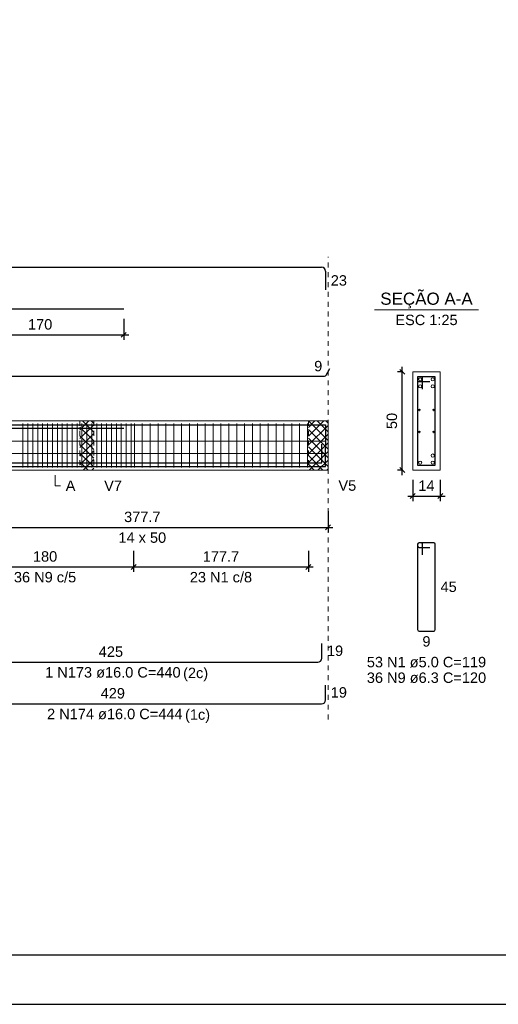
# Model space of a CAD drawing. Header units: millimetres. Extents: x 10 to 1250, y -62 to 528.
# Tile 334 of 656: x 575.76 to 585.49, y 132.68 to 152.72. Entities that reach past the tile are written whole.
import ezdxf

# ---------------------------------------------------------------- set-up
doc = ezdxf.new("R2010")
doc.units = ezdxf.units.MM
doc.header["$LTSCALE"] = 0.05
doc.linetypes.add('DOT', pattern=[6.35, 0, -6.35])
for name, color, linetype, lineweight in [('Descrição da armadura', 7, 'Continuous', 5), ('DT-Arm complementar', 5, 'Continuous', 5), ('DT-Barras na forma', 2, 'Continuous', 30), ('DT-Barras no corte', 5, 'Continuous', 5), ('DT-Barras rebatidas', 2, 'Continuous', 30), ('DT-Cotas', 9, 'Continuous', 5), ('DT-Forma', 5, 'Continuous', 5), ('DT-Hachura intersecção vigas', 9, 'Continuous', 5), ('DT-Pontilhado', 9, 'DOT', 5), ('DT-Textos', 7, 'Continuous', 5), ('Textos armaduras', 7, 'Continuous', 5)]:
    doc.layers.add(name, color=color, linetype=linetype, lineweight=lineweight)
doc.layers.add('FOLHA_PADRÃO', color=7, linetype='Continuous')
doc.styles.add('Arial', font='arial.ttf')
doc.styles.get("Standard").update_dxf_attribs({"font": 'arial.ttf'})
doc.dimstyles.new('UM_25.000000', dxfattribs={"dimtxt": 0.18, "dimasz": 0.1, "dimexe": 0.1, "dimexo": 0.2, "dimgap": 0, "dimtad": 1, "dimtih": 1, "dimtoh": 1, "dimdec": 1, "dimlfac": 25, "dimzin": 0, "dimdsep": 46, "dimtxsty": 'Standard', "dimcen": 0.09, "dimdle": 0.1, "dimadec": 1, "dimazin": 2, "dimtfac": 1, "dimtdec": 4, "dimtofl": 0, "dimtmove": 0, "dimatfit": 3, "dimfxl": 1, "dimtolj": 1, "dimarcsym": 0})
doc.dimstyles.new('UM_50.000000', dxfattribs={"dimtxt": 0.18, "dimasz": 0.1, "dimexe": 0.1, "dimexo": 0.2, "dimgap": 0.1, "dimtad": 1, "dimdec": 1, "dimlfac": 50, "dimzin": 0, "dimdsep": 46, "dimtxsty": 'Standard', "dimblk": 'OBLIQUE', "dimcen": 0.09, "dimdle": 0.1, "dimadec": 1, "dimazin": 2, "dimtfac": 1, "dimtdec": 1, "dimtofl": 0, "dimtmove": 0, "dimatfit": 3, "dimldrblk": 'OBLIQUE', "dimfxl": 1, "dimtolj": 1, "dimarcsym": 1})
pattern_1 = [(45, (477.39807, 132.9991), (-0.08838835, 0.08838835), []), (135, (477.39807, 132.9991), (-0.08838835, -0.08838835), [])]

# ---------------------------------------------------------------- blocks, each defined once
blk = doc.blocks.new('_Oblique')
at = {"color": 0, "linetype": 'ByBlock', "lineweight": -2}
blk.add_line((-0.5, -0.5), (0.5, 0.5), dxfattribs=at)
blk = doc.blocks.new('*D1976')
at = {"layer": 'Defpoints', "color": 0, "transparency": 16777216}
for p in [(574.473, 142.92), (582.027, 142.92), (582.027, 142.39)]:
    blk.add_point(p, dxfattribs=at)
at = {"layer": 'DT-Cotas', "color": 0, "lineweight": -2, "transparency": 16777216}
for p, q in [((574.473, 142.72), (574.473, 142.29)), ((582.027, 142.72), (582.027, 142.29)), ((574.373, 142.39), (582.127, 142.39))]:
    blk.add_line(p, q, dxfattribs=at)
at = {"layer": 'DT-Cotas', "color": 0, "lineweight": -2, "transparency": 16777216, "xscale": 0.1, "yscale": 0.1, "zscale": 0.1, "rotation": 180}
blk.add_blockref('_Oblique', (574.473, 142.39), dxfattribs=at)
at = {"layer": 'DT-Cotas', "color": 0, "lineweight": -2, "transparency": 16777216, "xscale": 0.1, "yscale": 0.1, "zscale": 0.1}
blk.add_blockref('_Oblique', (582.027, 142.39), dxfattribs=at)
at = {"layer": 'DT-Cotas', "transparency": 16777216, "insert": (578.25, 142.602), "char_height": 0.2118, "attachment_point": 5, "rotation": 0.0057, "style": 'Arial'}
blk.add_mtext('\\A1;377.7', dxfattribs=at)
blk = doc.blocks.new('*D1978')
at = {"layer": 'Defpoints', "color": 0, "transparency": 16777216}
for p in [(574.473, 142.115), (578.073, 142.115), (578.073, 141.586)]:
    blk.add_point(p, dxfattribs=at)
at = {"layer": 'DT-Cotas', "color": 0, "lineweight": -2, "transparency": 16777216}
for p, q in [((574.473, 141.915), (574.473, 141.486)), ((578.073, 141.915), (578.073, 141.486)), ((574.373, 141.586), (578.173, 141.586))]:
    blk.add_line(p, q, dxfattribs=at)
at = {"layer": 'DT-Cotas', "color": 0, "lineweight": -2, "transparency": 16777216, "xscale": 0.1, "yscale": 0.1, "zscale": 0.1, "rotation": 180}
blk.add_blockref('_Oblique', (574.473, 141.586), dxfattribs=at)
at = {"layer": 'DT-Cotas', "color": 0, "lineweight": -2, "transparency": 16777216, "xscale": 0.1, "yscale": 0.1, "zscale": 0.1}
blk.add_blockref('_Oblique', (578.073, 141.586), dxfattribs=at)
at = {"layer": 'DT-Cotas', "transparency": 16777216, "insert": (576.273, 141.797), "char_height": 0.2118, "attachment_point": 5, "rotation": 0.0057, "style": 'Arial'}
blk.add_mtext('\\A1;180', dxfattribs=at)
blk = doc.blocks.new('*D1979')
at = {"layer": 'Defpoints', "color": 0, "transparency": 16777216}
for p in [(578.073, 142.115), (581.627, 142.115), (581.627, 141.586)]:
    blk.add_point(p, dxfattribs=at)
at = {"layer": 'DT-Cotas', "color": 0, "lineweight": -2, "transparency": 16777216}
for p, q in [((578.073, 141.915), (578.073, 141.486)), ((581.627, 141.915), (581.627, 141.486)), ((577.973, 141.586), (581.727, 141.586))]:
    blk.add_line(p, q, dxfattribs=at)
at = {"layer": 'DT-Cotas', "color": 0, "lineweight": -2, "transparency": 16777216, "xscale": 0.1, "yscale": 0.1, "zscale": 0.1, "rotation": 180}
blk.add_blockref('_Oblique', (578.073, 141.586), dxfattribs=at)
at = {"layer": 'DT-Cotas', "color": 0, "lineweight": -2, "transparency": 16777216, "xscale": 0.1, "yscale": 0.1, "zscale": 0.1}
blk.add_blockref('_Oblique', (581.627, 141.586), dxfattribs=at)
at = {"layer": 'DT-Cotas', "transparency": 16777216, "insert": (579.85, 141.797), "char_height": 0.2118, "attachment_point": 5, "rotation": 0.0057, "style": 'Arial'}
blk.add_mtext('\\A1;177.7', dxfattribs=at)
blk = doc.blocks.new('*D1817')
at = {"layer": 'Defpoints', "color": 0, "transparency": 16777216}
for p in [(574.473, 146.837), (577.873, 146.837), (577.873, 146.308)]:
    blk.add_point(p, dxfattribs=at)
at = {"layer": 'DT-Cotas', "color": 0, "lineweight": -2, "transparency": 16777216}
for p, q in [((574.473, 146.637), (574.473, 146.208)), ((577.873, 146.637), (577.873, 146.208)), ((574.373, 146.308), (577.973, 146.308))]:
    blk.add_line(p, q, dxfattribs=at)
at = {"layer": 'DT-Cotas', "color": 0, "lineweight": -2, "transparency": 16777216, "xscale": 0.1, "yscale": 0.1, "zscale": 0.1, "rotation": 180}
blk.add_blockref('_Oblique', (574.473, 146.308), dxfattribs=at)
at = {"layer": 'DT-Cotas', "color": 0, "lineweight": -2, "transparency": 16777216, "xscale": 0.1, "yscale": 0.1, "zscale": 0.1}
blk.add_blockref('_Oblique', (577.873, 146.308), dxfattribs=at)
at = {"layer": 'DT-Cotas', "transparency": 16777216, "insert": (576.173, 146.52), "char_height": 0.2118, "attachment_point": 5, "rotation": 0.0057, "style": 'Arial'}
blk.add_mtext('\\A1;170', dxfattribs=at)
blk = doc.blocks.new('*D1818')
at = {"layer": 'Defpoints', "color": 0, "transparency": 16777216}
for p in [(583.537, 145.555), (583.749, 145.555), (583.749, 143.555)]:
    blk.add_point(p, dxfattribs=at)
at = {"layer": 'DT-Cotas', "color": 0, "lineweight": -2, "transparency": 16777216}
for p, q in [((583.549, 145.555), (583.437, 145.555)), ((583.537, 143.455), (583.537, 145.655)), ((583.549, 143.555), (583.437, 143.555))]:
    blk.add_line(p, q, dxfattribs=at)
at = {"layer": 'DT-Cotas', "color": 0, "lineweight": -2, "transparency": 16777216, "xscale": 0.1, "yscale": 0.1, "zscale": 0.1}
for p, rotation in [((583.537, 145.555), 90), ((583.537, 143.555), 270)]:
    blk.add_blockref('_Oblique', p, dxfattribs=dict(at, rotation=rotation))
at = {"layer": 'DT-Cotas', "transparency": 16777216, "insert": (583.326, 144.555), "char_height": 0.2118, "attachment_point": 5, "rotation": 90, "style": 'Arial'}
blk.add_mtext('\\A1;50', dxfattribs=at)
blk = doc.blocks.new('*D1819')
at = {"layer": 'Defpoints', "color": 0, "transparency": 16777216}
for p in [(583.749, 143.555), (584.309, 143.555), (584.309, 143.026)]:
    blk.add_point(p, dxfattribs=at)
at = {"layer": 'DT-Cotas', "color": 0, "lineweight": -2, "transparency": 16777216}
for p, q in [((583.749, 143.355), (583.749, 142.926)), ((584.309, 143.355), (584.309, 142.926)), ((583.649, 143.026), (584.409, 143.026))]:
    blk.add_line(p, q, dxfattribs=at)
at = {"layer": 'DT-Cotas', "color": 0, "lineweight": -2, "transparency": 16777216, "xscale": 0.1, "yscale": 0.1, "zscale": 0.1, "rotation": 180}
blk.add_blockref('_Oblique', (583.749, 143.026), dxfattribs=at)
at = {"layer": 'DT-Cotas', "color": 0, "lineweight": -2, "transparency": 16777216, "xscale": 0.1, "yscale": 0.1, "zscale": 0.1}
blk.add_blockref('_Oblique', (584.309, 143.026), dxfattribs=at)
at = {"layer": 'DT-Cotas', "transparency": 16777216, "insert": (584.029, 143.238), "char_height": 0.2118, "attachment_point": 5, "rotation": 0.0057, "style": 'Arial'}
blk.add_mtext('\\A1;14', dxfattribs=at)
blk = doc.blocks.new('A1EST. 1500')
at = {"layer": 'FOLHA_PADRÃO', "color": 1, "linetype": 'Continuous'}
blk.add_line((0, 0), (150.008, 0), dxfattribs=at)
at = {"layer": 'FOLHA_PADRÃO', "color": 6, "linetype": 'Continuous'}
blk.add_lwpolyline([(149, 58.4), (149, 1), (1, 1), (1, 58.4), (149, 58.4)], dxfattribs=at)

msp = doc.modelspace()

# ---------------------------------------------------------------- hatches: boundary and pattern name
at = {"layer": 'DT-Hachura intersecção vigas', "linetype": 'Continuous'}
h = msp.add_hatch(dxfattribs=at)
h.set_pattern_fill('ANSI37', color=256, style=0)
h.set_pattern_definition(pattern_1)
h.paths.add_polyline_path([(576.9826, 143.5553), (577.2626, 143.5553), (577.2626, 144.5553), (576.9826, 144.5553), (576.9826, 143.5553)])
h = msp.add_hatch(dxfattribs=at)
h.set_pattern_fill('ANSI37', color=256, style=0)
h.set_pattern_definition(pattern_1)
h.paths.add_polyline_path([(581.6266, 143.5553), (582.0266, 143.5553), (582.0266, 144.5553), (581.6266, 144.5553), (581.6266, 143.5553)])

# ---------------------------------------------------------------- linework, layer by layer
at = {"layer": 'DT-Arm complementar'}
for p, q in [((575.8226, 143.6053), (575.8226, 144.5053)), ((575.9226, 143.6053), (575.9226, 144.5053)), ((576.0226, 143.6053), (576.0226, 144.5053)), ((576.1226, 143.6053), (576.1226, 144.5053)), ((576.2226, 143.6053), (576.2226, 144.5053)), ((576.3226, 143.6053), (576.3226, 144.5053)), ((576.4226, 143.6053), (576.4226, 144.5053)), ((576.5226, 143.6053), (576.5226, 144.5053)), ((576.6226, 143.6053), (576.6226, 144.5053)), ((576.7226, 143.6053), (576.7226, 144.5053)), ((576.8226, 143.6053), (576.8226, 144.5053)), ((576.9226, 143.6053), (576.9226, 144.5053)), ((577.0226, 143.6053), (577.0226, 144.5053)), ((577.1226, 143.6053), (577.1226, 144.5053)), ((577.2226, 143.6053), (577.2226, 144.5053)), ((577.3226, 143.6053), (577.3226, 144.5053)), ((577.4226, 143.6053), (577.4226, 144.5053)), ((577.5226, 143.6053), (577.5226, 144.5053)), ((577.6226, 143.6053), (577.6226, 144.5053)), ((577.7226, 143.6053), (577.7226, 144.5053)), ((577.8226, 143.6053), (577.8226, 144.5053)), ((577.9226, 143.6053), (577.9226, 144.5053)), ((578.0226, 143.6053), (578.0226, 144.5053)), ((578.0896, 143.6053), (578.0896, 144.5053)), ((578.2496, 143.6053), (578.2496, 144.5053)), ((578.4096, 143.6053), (578.4096, 144.5053)), ((578.5696, 143.6053), (578.5696, 144.5053)), ((578.7296, 143.6053), (578.7296, 144.5053)), ((578.8896, 143.6053), (578.8896, 144.5053)), ((579.0496, 143.6053), (579.0496, 144.5053)), ((579.2096, 143.6053), (579.2096, 144.5053)), ((579.3696, 143.6053), (579.3696, 144.5053)), ((579.5296, 143.6053), (579.5296, 144.5053)), ((579.6896, 143.6053), (579.6896, 144.5053)), ((579.8496, 143.6053), (579.8496, 144.5053)), ((580.0096, 143.6053), (580.0096, 144.5053)), ((580.1696, 143.6053), (580.1696, 144.5053)), ((580.3296, 143.6053), (580.3296, 144.5053)), ((580.4896, 143.6053), (580.4896, 144.5053)), ((580.6496, 143.6053), (580.6496, 144.5053)), ((580.8096, 143.6053), (580.8096, 144.5053)), ((580.9696, 143.6053), (580.9696, 144.5053)), ((581.1296, 143.6053), (581.1296, 144.5053)), ((581.2896, 143.6053), (581.2896, 144.5053)), ((581.4496, 143.6053), (581.4496, 144.5053)), ((581.6096, 143.6053), (581.6096, 144.5053)), ((564.1126, 144.1409), (581.9766, 144.1409)), ((564.1126, 143.8906), (581.9766, 143.8906))]:
    msp.add_line(p, q, dxfattribs=at)
at = {"layer": 'DT-Barras na forma'}
for p, q in [((583.9492, 145.4553), (583.8492, 145.4553)), ((583.8492, 145.4553), (583.8492, 143.6553)), ((584.2092, 145.4553), (583.8492, 145.4553)), ((583.8492, 145.4553), (583.8492, 145.3553)), ((583.8492, 145.3553), (584.0992, 145.3553)), ((583.9492, 145.2053), (583.9492, 145.4553)), ((584.2092, 143.6553), (584.2092, 145.4553)), ((583.8492, 143.6553), (584.2092, 143.6553))]:
    msp.add_line(p, q, dxfattribs=at)
for points in [[(564.1126, 144.1113), (564.1126, 144.4793), (581.9766, 144.4793), (581.9766, 144.0158)], [(569.2726, 144.4073), (577.8726, 144.4073)], [(573.4052, 143.7033), (581.899, 143.7033), (581.899, 144.0833)], [(573.4052, 143.6313), (581.9766, 143.6313), (581.9766, 144.0113)]]:
    msp.add_lwpolyline(points, dxfattribs=at)
at = {"layer": 'DT-Barras no corte'}
for centre, radius in [((583.9012, 145.4033), 0.032), ((583.9012, 145.2593), 0.032), ((584.1572, 145.4033), 0.032), ((584.1572, 145.2593), 0.032), ((583.8852, 144.7793), 0.016), ((584.1732, 144.7793), 0.016), ((583.8852, 144.3313), 0.016), ((584.1732, 144.3313), 0.016), ((584.1572, 143.8513), 0.032), ((583.9012, 143.7073), 0.032), ((584.1572, 143.7073), 0.032)]:
    msp.add_circle(centre, radius, dxfattribs=at)
at = {"layer": 'DT-Barras rebatidas'}
for p, q in [((564.1926, 147.6845), (581.8966, 147.6845)), ((581.9766, 147.6045), (581.9766, 147.2211)), ((569.2726, 146.8373), (577.8726, 146.8373)), ((581.9881, 145.486), (582.0666, 145.6219)), ((564.1126, 145.466), (581.9535, 145.466)), ((583.9192, 142.0786), (583.8792, 142.0786)), ((584.1792, 142.0786), (583.8792, 142.0786)), ((583.8492, 142.0486), (583.8492, 140.3086)), ((583.8492, 142.0486), (583.8492, 142.0086)), ((583.8792, 141.9786), (584.0992, 141.9786)), ((583.9492, 141.8286), (583.9492, 142.0486)), ((584.2092, 140.3086), (584.2092, 142.0486)), ((583.8792, 140.2786), (584.1792, 140.2786)), ((581.899, 139.7259), (581.899, 140.0259)), ((573.4052, 139.6459), (581.819, 139.6459)), ((581.9766, 138.8787), (581.9766, 139.1787)), ((573.4052, 138.7987), (581.8966, 138.7987))]:
    msp.add_line(p, q, dxfattribs=at)
for centre, radius, start, end in [((581.8966, 147.6045), 0.08, 0, 90), ((581.9535, 145.506), 0.04, 270, 330), ((583.8792, 142.0486), 0.03, 90, 180), ((583.8792, 142.0486), 0.03, 90, 180), ((583.9192, 142.0486), 0.03, 0, 90), ((584.1792, 142.0486), 0.03, 0, 90), ((583.8792, 142.0086), 0.03, 180, 270), ((583.8792, 140.3086), 0.03, 180, 270), ((584.1792, 140.3086), 0.03, 270, 0), ((581.819, 139.7259), 0.08, 270, 0), ((581.8966, 138.8787), 0.08, 270, 0)]:
    msp.add_arc(centre, radius, start, end, dxfattribs=at)
at = {"layer": 'DT-Forma'}
for p, q in [((584.3092, 145.5553), (583.7492, 145.5553)), ((583.7492, 145.5553), (583.7492, 145.5553)), ((583.7492, 145.5553), (583.7492, 143.5553)), ((584.3092, 143.5553), (584.3092, 145.5553)), ((584.3092, 145.5553), (584.3092, 145.5553)), ((574.4726, 144.5553), (576.9826, 144.5553)), ((576.9826, 144.5553), (577.2626, 144.5553)), ((577.2626, 144.5553), (581.6266, 144.5553)), ((581.6266, 144.5553), (582.0266, 144.5553)), ((574.4726, 143.5553), (576.9826, 143.5553)), ((576.9826, 143.5553), (577.2626, 143.5553)), ((577.2626, 143.5553), (581.6266, 143.5553)), ((581.6266, 143.5553), (582.0266, 143.5553)), ((583.7492, 143.5553), (584.3092, 143.5553)), ((583.7492, 143.5553), (583.7492, 143.5553)), ((584.3092, 143.5553), (584.3092, 143.5553))]:
    msp.add_line(p, q, dxfattribs=at)
at = {"layer": 'DT-Forma', "linetype": 'Continuous'}
msp.add_line((582.0266, 144.5553), (582.0266, 143.5553), dxfattribs=at)
at = {"layer": 'DT-Pontilhado', "ltscale": 0.2}
for p, q in [((582.0266, 138.481), (582.0266, 147.8963)), ((576.9826, 144.5553), (576.9826, 143.5553)), ((577.2626, 144.5553), (577.2626, 143.5553)), ((581.6266, 144.5553), (581.6266, 143.5553))]:
    msp.add_line(p, q, dxfattribs=at)
at = {"layer": 'DT-Textos'}
msp.add_line((582.9702, 146.8202), (585.0882, 146.8202), dxfattribs=at)
msp.add_lwpolyline([(576.4806, 143.4494), (576.4806, 143.2376), (576.5865, 143.2376)], dxfattribs=at)

# ---------------------------------------------------------------- block references
msp.add_blockref('A1EST. 1500', (479.22, 132.6844))

# ---------------------------------------------------------------- texts
at = {"layer": 'Descrição da armadura', "linetype": 'Continuous', "char_height": 0.2118, "attachment_point": 8, "line_spacing_factor": 0.798, "style": 'Arial'}
for s, insert, width in [('36 N9 c/5', (576.2726, 141.2678), 2.539389), ('23 N1 c/8', (579.8496, 141.2678), 2.539389), ('53 N1 ø5.0 C=119', (584.0292, 139.5373), 4.8647), ('1 N173 ø16.0 C=440', (577.6521, 139.3282), 5.524605), ('36 N9 ø6.3 C=120', (584.0292, 139.2196), 4.8647), ('2 N174 ø16.0 C=444', (577.6909, 138.481), 5.524605)]:
    msp.add_mtext(s, dxfattribs=dict(at, insert=insert, width=width))
at = {"layer": 'DT-Textos', "line_spacing_factor": 0.798, "style": 'Arial'}
for s, insert, char_height, width, attachment_point in [('SEÇÃO A-A', (584.0291, 146.8441), 0.2471, 4.254532, 8), ('ESC 1:25', (584.0292, 146.5025), 0.2118, 2.507973, 8), ('A', (576.6924, 143.1317), 0.2118, 0.390816, 7), ('V7', (577.4744, 143.1317), 0.2118, 0.716686, 7), ('V5', (582.2384, 143.1317), 0.2118, 0.716686, 7), ('14 x 50', (578.2496, 142.0727), 0.2118, 1.922035, 8), ('(2c)', (579.0801, 139.2581), 0.2118, 1.009083, 7), ('(1c)', (579.1191, 138.4111), 0.2118, 1.009083, 7)]:
    msp.add_mtext(s, dxfattribs=dict(at, insert=insert, char_height=char_height, width=width, attachment_point=attachment_point))
at = {"layer": 'Textos armaduras', "linetype": 'Continuous', "char_height": 0.2118, "attachment_point": 7, "line_spacing_factor": 0.798, "style": 'Arial'}
for s, insert, width in [('23', (582.0825, 147.3069), 0.659905), ('9', (581.7454, 145.5632), 0.329953), ('45', (584.3151, 141.0727), 0.659905), ('9', (583.9467, 139.9609), 0.329953), ('425', (577.3646, 139.7518), 0.989858), ('19', (582.0049, 139.77), 0.659905), ('429', (577.4034, 138.9046), 0.989858), ('19', (582.0825, 138.9228), 0.659905)]:
    msp.add_mtext(s, dxfattribs=dict(at, insert=insert, width=width))

# ---------------------------------------------------------------- dimensions: what is measured, and where the dimension line sits
at = {"layer": 'DT-Cotas'}
for base, p1, p2, dimstyle, override, picture, middle in [((577.8726, 146.3078), (574.4726, 146.8373), (577.8726, 146.8373), 'UM_50.000000', {"dimtxt": 0.2118, "dimasz": 0.1, "dimexe": 0.1, "dimexo": 0.2, "dimtad": 1, "dimtih": 0, "dimtoh": 0, "dimdec": 1, "dimlfac": 50, "dimzin": 8, "dimtxsty": 'Arial', "dimblk": 'Oblique', "dimblk1": 'Oblique', "dimblk2": 'Oblique', "dimsah": 1, "dimdle": 0.1, "dimse1": 0, "dimse2": 0, "dimclrt": 256, "dimadec": 1, "dimazin": 3, "dimtmove": 2, "dimldrblk": 'Oblique'}, '*D1817', (576.1726, 146.5196)), ((584.3092, 143.0258), (583.7492, 143.5553), (584.3092, 143.5553), 'UM_25.000000', {"dimtxt": 0.2118, "dimasz": 0.1, "dimexe": 0.1, "dimexo": 0.2, "dimtad": 1, "dimtih": 0, "dimtoh": 0, "dimdec": 1, "dimlfac": 25, "dimzin": 8, "dimtxsty": 'Arial', "dimblk": 'Oblique', "dimblk1": 'Oblique', "dimblk2": 'Oblique', "dimsah": 1, "dimdle": 0.1, "dimse1": 0, "dimse2": 0, "dimclrt": 256, "dimadec": 1, "dimazin": 3, "dimtmove": 2, "dimldrblk": 'Oblique'}, '*D1819', (584.0292, 143.2376)), ((582.0266, 142.3904), (574.4726, 142.9199), (582.0266, 142.9199), 'UM_50.000000', {"dimtxt": 0.2118, "dimasz": 0.1, "dimexe": 0.1, "dimexo": 0.2, "dimtad": 1, "dimtih": 0, "dimtoh": 0, "dimdec": 1, "dimlfac": 50, "dimzin": 8, "dimtxsty": 'Arial', "dimblk": 'Oblique', "dimblk1": 'Oblique', "dimblk2": 'Oblique', "dimsah": 1, "dimdle": 0.1, "dimse1": 0, "dimse2": 0, "dimclrt": 256, "dimadec": 1, "dimazin": 3, "dimtmove": 2, "dimldrblk": 'Oblique'}, '*D1976', (578.2496, 142.6022)), ((578.0726, 141.5855), (574.4726, 142.115), (578.0726, 142.115), 'UM_50.000000', {"dimtxt": 0.2118, "dimasz": 0.1, "dimexe": 0.1, "dimexo": 0.2, "dimtad": 1, "dimtih": 0, "dimtoh": 0, "dimdec": 1, "dimlfac": 50, "dimzin": 8, "dimtxsty": 'Arial', "dimblk": 'Oblique', "dimblk1": 'Oblique', "dimblk2": 'Oblique', "dimsah": 1, "dimdle": 0.1, "dimse1": 0, "dimse2": 0, "dimclrt": 256, "dimadec": 1, "dimazin": 3, "dimtmove": 2, "dimldrblk": 'Oblique'}, '*D1978', (576.2726, 141.7973)), ((581.6266, 141.5855), (578.0726, 142.115), (581.6266, 142.115), 'UM_50.000000', {"dimtxt": 0.2118, "dimasz": 0.1, "dimexe": 0.1, "dimexo": 0.2, "dimtad": 1, "dimtih": 0, "dimtoh": 0, "dimdec": 1, "dimlfac": 50, "dimzin": 8, "dimtxsty": 'Arial', "dimblk": 'Oblique', "dimblk1": 'Oblique', "dimblk2": 'Oblique', "dimsah": 1, "dimdle": 0.1, "dimse1": 0, "dimse2": 0, "dimclrt": 256, "dimadec": 1, "dimazin": 3, "dimtmove": 2, "dimldrblk": 'Oblique'}, '*D1979', (579.8496, 141.7973))]:
    dim = msp.add_linear_dim(base=base, p1=p1, p2=p2, dimstyle=dimstyle, override=override, dxfattribs=at)
    dim.commit()
    dim.dimension.update_dxf_attribs({"geometry": picture, "text_midpoint": middle, "dimtype": 160, "text_rotation": 0.00573})
dim = msp.add_linear_dim(base=(583.5374, 145.5553), p1=(583.7492, 143.5553), p2=(583.7492, 145.5553), angle=90, dimstyle='UM_25.000000', override={"dimtxt": 0.2118, "dimasz": 0.1, "dimexe": 0.1, "dimexo": 0.2, "dimtad": 1, "dimtih": 0, "dimtoh": 0, "dimdec": 1, "dimlfac": 25, "dimzin": 8, "dimtxsty": 'Arial', "dimblk": 'Oblique', "dimblk1": 'Oblique', "dimblk2": 'Oblique', "dimsah": 1, "dimdle": 0.1, "dimse1": 0, "dimse2": 0, "dimclrt": 256, "dimadec": 1, "dimazin": 3, "dimtmove": 2, "dimldrblk": 'Oblique'}, dxfattribs=at)
dim.commit()
dim.dimension.update_dxf_attribs({"geometry": '*D1818', "text_midpoint": (583.3256, 144.5553), "dimtype": 160, "text_rotation": 90})

doc.saveas('drawing.dxf')
